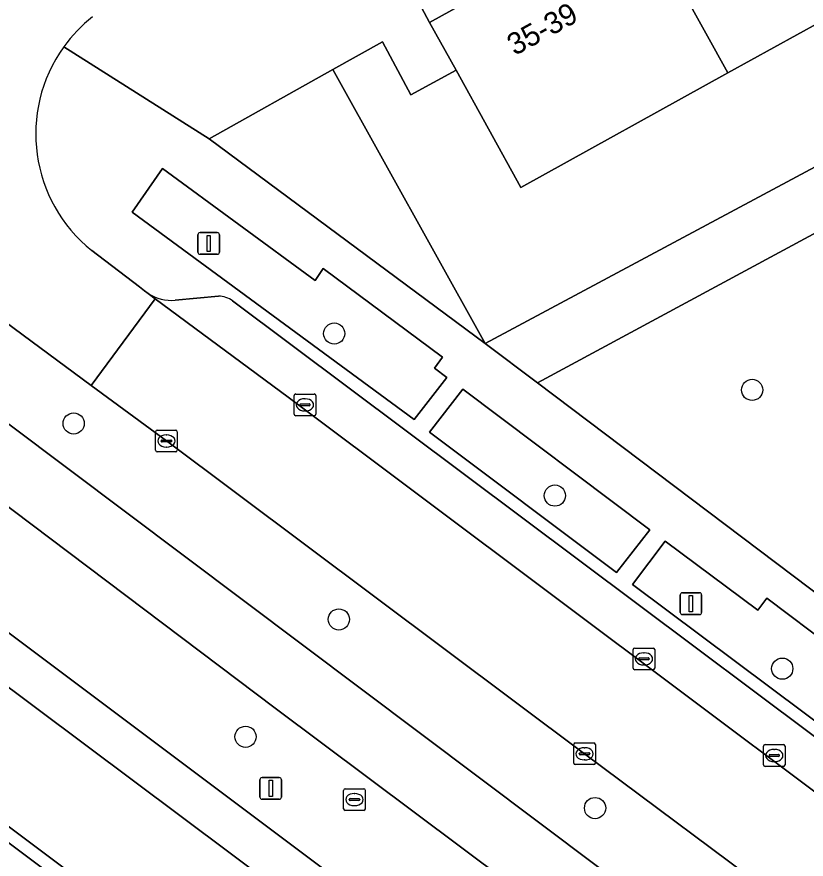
# Model space of a CAD drawing. Extents: x 159888 to 160761, y 384031 to 384750.
# Drawn here: x 160119.87 to 160156.26, y 384440.09 to 384478.89 of the extents above; entities that cross this region are included whole.
import ezdxf

# ---------------------------------------------------------------- set-up
doc = ezdxf.new("R2010")
doc.units = 0
for name, color, linetype in [('IMGEO_Berm_groen', 7, 'Continuous'), ('IMGEO_Boom', 7, 'Continuous'), ('IMGEO_Brandkraan', 7, 'Continuous'), ('IMGEO_Erf', 7, 'Continuous'), ('IMGEO_Fietspad_gesloten', 7, 'Continuous'), ('IMGEO_Groenvoorziening', 7, 'Continuous'), ('IMGEO_Haag', 7, 'Continuous'), ('IMGEO_Hek', 7, 'Continuous'), ('IMGEO_Kolk', 7, 'Continuous'), ('IMGEO_Lichtmast', 7, 'Continuous'), ('IMGEO_Pand', 7, 'Continuous'), ('IMGEO_Pand_nummerreeks', 7, 'Continuous'), ('IMGEO_Parkeervlak_open', 7, 'Continuous'), ('IMGEO_Rijbaan_lokaal_open', 7, 'Continuous'), ('IMGEO_Rioolput', 7, 'Continuous'), ('IMGEO_Voetpad_gesloten', 7, 'Continuous'), ('IMGEO_Voetpad_halfverhard', 7, 'Continuous'), ('IMGEO_Voetpad_open', 7, 'Continuous')]:
    doc.layers.add(name, color=color, linetype=linetype)

msp = doc.modelspace()

# ---------------------------------------------------------------- linework, layer by layer
at = {"layer": 'IMGEO_Berm_groen'}
for points in [[(160155.276, 384438.063), (160146.048, 384444.942), (160126.77, 384459.353), (160123.3, 384461.916), (160110.627, 384471.276), (160109.364, 384469.603), (160108.46, 384468.406), (160108.604, 384468.298), (160176.501, 384417.329)], [(160131.786, 384447.047), (160106.735, 384465.918), (160105.882, 384464.693), (160104.064, 384462.082), (160144.684, 384431.634), (160147.116, 384429.811), (160166.207, 384415.5), (160167.282, 384416.744), (160169.629, 384414.935), (160168.667, 384413.657), (160176.035, 384408.133)], [(160174.693, 384414.967), (160131.786, 384447.047)]]:
    msp.add_lwpolyline(points, dxfattribs=at)
at = {"layer": 'IMGEO_Boom'}
for centre in [(160134.505, 384464.304), (160153.775, 384461.708), (160122.495, 384460.16), (160144.679, 384456.839), (160134.719, 384451.131), (160155.163, 384448.866), (160130.417, 384445.725), (160146.532, 384442.44)]:
    msp.add_circle(centre, 0.489, dxfattribs=at)
at = {"layer": 'IMGEO_Brandkraan'}
for p, q in [((160135.014, 384443.332), (160135.866, 384443.332)), ((160134.939, 384442.406), (160134.939, 384443.258)), ((160135.427, 384443.112), (160135.452, 384443.112)), ((160135.94, 384443.258), (160135.94, 384442.406)), ((160135.198, 384442.826), (160135.198, 384442.838)), ((160135.636, 384442.789), (160135.238, 384442.789)), ((160135.241, 384442.875), (160135.639, 384442.875)), ((160135.45, 384442.552), (160135.425, 384442.552)), ((160135.682, 384442.838), (160135.682, 384442.826)), ((160135.866, 384442.332), (160135.014, 384442.332))]:
    msp.add_line(p, q, dxfattribs=at)
for points in [[(160135.014, 384443.332), (160135.866, 384443.332)], [(160134.939, 384442.406), (160134.939, 384443.258)], [(160135.94, 384443.258), (160135.94, 384442.406)], [(160135.866, 384442.332), (160135.014, 384442.332)]]:
    msp.add_lwpolyline(points, dxfattribs=at)
for centre, radius, start, end in [((160135.016, 384443.256), 0.0765, 91.552, 178.448), ((160135.016, 384443.256), 0.0765, 91.552, 178.448), ((160135.864, 384443.256), 0.0765, 1.552, 88.448), ((160135.864, 384443.256), 0.0765, 1.552, 88.448), ((160135.238, 384442.835), 0.0403, 85.8775, 175.7526), ((160135.235, 384442.825), 0.0366, 178.938, 274.7102), ((160135.639, 384442.832), 0.043, 264.8664, 352.4533), ((160135.643, 384442.837), 0.0386, 1.7309, 96.639), ((160135.016, 384442.408), 0.0765, 181.552, 268.448), ((160135.016, 384442.408), 0.0765, 181.552, 268.448), ((160135.864, 384442.408), 0.0765, 271.552, 358.448), ((160135.864, 384442.408), 0.0765, 271.552, 358.448)]:
    msp.add_arc(centre, radius, start, end, dxfattribs=at)
for centre, major_axis, ratio, start_param, end_param in [((160135.426, 384442.832), (-0.387, 0.002), 0.722429, 4.712389, 7.853982), ((160135.451, 384442.832), (-0.39, 0.002), 0.717154, 1.570796, 4.712389)]:
    msp.add_ellipse(centre, major_axis=major_axis, ratio=ratio, start_param=start_param, end_param=end_param, dxfattribs=at)
at = {"layer": 'IMGEO_Erf'}
msp.add_lwpolyline([(160190.804, 384497.414), (160181.266, 384492.138), (160171.728, 384486.861), (160162.191, 384481.585), (160152.653, 384476.308), (160143.115, 384471.032), (160140.123, 384476.439), (160138.035, 384475.294), (160136.739, 384477.742), (160134.442, 384476.461), (160141.469, 384463.844), (160157.338, 384472.343), (160192.947, 384491.75)], dxfattribs=at)
msp.add_lwpolyline([(160080.277, 384410.226), (160083.555, 384408.98), (160121.596, 384394.526), (160135.218, 384429.059), (160100.548, 384455.024), (160097.63, 384457.25), (160060.89, 384484.764), (160042.334, 384440.122), (160040.159, 384434.889), (160073.451, 384421.364), (160070.648, 384413.884)], close=True, dxfattribs=at)
at = {"layer": 'IMGEO_Fietspad_gesloten'}
msp.add_lwpolyline([(160176.501, 384417.329), (160108.604, 384468.298), (160108.46, 384468.406), (160106.003, 384470.24), (160105.836, 384470.365), (160031.234, 384526.495), (160017.533, 384536.804), (160015.798, 384534.417), (160017.707, 384532.975), (160048.701, 384509.565), (160104.02, 384467.971), (160106.735, 384465.918), (160131.786, 384447.047), (160174.693, 384414.967)], dxfattribs=at)
at = {"layer": 'IMGEO_Groenvoorziening'}
for points in [[(160134.442, 384476.461), (160128.738, 384473.281), (160141.469, 384463.844)], [(160125.194, 384469.894), (160138.194, 384460.342), (160139.695, 384462.272), (160139.124, 384462.71), (160139.504, 384463.22), (160133.999, 384467.298), (160133.623, 384466.747), (160126.586, 384471.91)], [(160138.899, 384459.766), (160147.525, 384453.29), (160149.054, 384455.256), (160140.436, 384461.743)], [(160140.059, 384427.934), (160140.979, 384430.656), (160140.939, 384431.966), (160102.826, 384460.451), (160101.623, 384458.618), (160100.768, 384455.61), (160135.944, 384429.265), (160139.409, 384426.68)], [(160135.944, 384429.265), (160100.768, 384455.61), (160100.548, 384455.024), (160135.218, 384429.059), (160121.596, 384394.526), (160122.154, 384394.306)], [(160148.26, 384452.746), (160157.75, 384445.654), (160159.241, 384447.631), (160157.076, 384449.268), (160157.505, 384449.816), (160154.455, 384452.108), (160154.031, 384451.554), (160149.771, 384454.734)]]:
    msp.add_lwpolyline(points, close=True, dxfattribs=at)
msp.add_lwpolyline([(160166.157, 384474.038), (160143.881, 384462.027), (160161.19, 384448.984)], dxfattribs=at)
at = {"layer": 'IMGEO_Haag'}
msp.add_lwpolyline([(160135.944, 384429.265), (160100.768, 384455.61), (160100.548, 384455.024), (160135.218, 384429.059), (160121.596, 384394.526), (160122.154, 384394.306)], close=True, dxfattribs=at)
at = {"layer": 'IMGEO_Hek'}
msp.add_lwpolyline([(160121.596, 384394.526), (160135.218, 384429.059), (160100.548, 384455.024)], dxfattribs=at)
at = {"layer": 'IMGEO_Kolk'}
for p, q in [((160132.656, 384460.592), (160132.656, 384461.444)), ((160132.731, 384461.518), (160133.583, 384461.518)), ((160133.144, 384461.298), (160133.169, 384461.298)), ((160133.657, 384461.444), (160133.657, 384460.592)), ((160132.915, 384461.012), (160132.915, 384461.024)), ((160133.353, 384460.975), (160132.955, 384460.975)), ((160132.958, 384461.061), (160133.356, 384461.061)), ((160133.399, 384461.024), (160133.399, 384461.012)), ((160133.583, 384460.518), (160132.731, 384460.518)), ((160133.167, 384460.738), (160133.142, 384460.738)), ((160126.269, 384458.927), (160126.269, 384459.779)), ((160126.344, 384459.853), (160127.196, 384459.853)), ((160126.757, 384459.633), (160126.782, 384459.633)), ((160127.27, 384459.779), (160127.27, 384458.927)), ((160126.528, 384459.347), (160126.528, 384459.359)), ((160126.966, 384459.31), (160126.568, 384459.31)), ((160126.571, 384459.396), (160126.969, 384459.396)), ((160127.012, 384459.359), (160127.012, 384459.347)), ((160127.196, 384458.853), (160126.344, 384458.853)), ((160126.78, 384459.073), (160126.755, 384459.073)), ((160148.284, 384448.888), (160148.284, 384449.74)), ((160148.359, 384449.814), (160149.211, 384449.814)), ((160148.772, 384449.594), (160148.797, 384449.594)), ((160149.285, 384449.74), (160149.285, 384448.888)), ((160148.543, 384449.308), (160148.543, 384449.32)), ((160148.981, 384449.271), (160148.583, 384449.271)), ((160148.586, 384449.357), (160148.984, 384449.357)), ((160149.027, 384449.32), (160149.027, 384449.308)), ((160149.211, 384448.814), (160148.359, 384448.814)), ((160148.795, 384449.034), (160148.77, 384449.034)), ((160145.547, 384444.516), (160145.547, 384445.368)), ((160145.622, 384445.442), (160146.474, 384445.442)), ((160146.035, 384445.222), (160146.06, 384445.222)), ((160146.548, 384445.368), (160146.548, 384444.516)), ((160145.806, 384444.936), (160145.806, 384444.948)), ((160146.244, 384444.899), (160145.846, 384444.899)), ((160145.849, 384444.985), (160146.247, 384444.985)), ((160146.29, 384444.948), (160146.29, 384444.936)), ((160146.058, 384444.662), (160146.033, 384444.662)), ((160146.474, 384444.442), (160145.622, 384444.442))]:
    msp.add_line(p, q, dxfattribs=at)
for points in [[(160132.656, 384460.592), (160132.656, 384461.444)], [(160132.731, 384461.518), (160133.583, 384461.518)], [(160133.657, 384461.444), (160133.657, 384460.592)], [(160133.583, 384460.518), (160132.731, 384460.518)], [(160126.269, 384458.927), (160126.269, 384459.779)], [(160126.344, 384459.853), (160127.196, 384459.853)], [(160127.27, 384459.779), (160127.27, 384458.927)], [(160127.196, 384458.853), (160126.344, 384458.853)], [(160148.284, 384448.888), (160148.284, 384449.74)], [(160148.359, 384449.814), (160149.211, 384449.814)], [(160149.285, 384449.74), (160149.285, 384448.888)], [(160149.211, 384448.814), (160148.359, 384448.814)], [(160145.547, 384444.516), (160145.547, 384445.368)], [(160145.622, 384445.442), (160146.474, 384445.442)], [(160146.548, 384445.368), (160146.548, 384444.516)], [(160146.474, 384444.442), (160145.622, 384444.442)]]:
    msp.add_lwpolyline(points, dxfattribs=at)
for centre, radius, start, end in [((160132.733, 384461.442), 0.0765, 91.552, 178.448), ((160132.733, 384461.442), 0.0765, 91.552, 178.448), ((160133.581, 384461.442), 0.0765, 1.552, 88.448), ((160133.581, 384461.442), 0.0765, 1.552, 88.448), ((160132.955, 384461.021), 0.0403, 85.8775, 175.7526), ((160132.952, 384461.011), 0.0366, 178.938, 274.7102), ((160133.356, 384461.018), 0.043, 264.8664, 352.4533), ((160133.36, 384461.023), 0.0386, 1.7309, 96.639), ((160132.733, 384460.594), 0.0765, 181.552, 268.448), ((160132.733, 384460.594), 0.0765, 181.552, 268.448), ((160133.581, 384460.594), 0.0765, 271.552, 358.448), ((160133.581, 384460.594), 0.0765, 271.552, 358.448), ((160126.346, 384459.777), 0.0765, 91.552, 178.448), ((160126.346, 384459.777), 0.0765, 91.552, 178.448), ((160127.194, 384459.777), 0.0765, 1.552, 88.448), ((160127.194, 384459.777), 0.0765, 1.552, 88.448), ((160126.568, 384459.356), 0.0403, 85.8775, 175.7526), ((160126.565, 384459.346), 0.0366, 178.938, 274.7102), ((160126.969, 384459.353), 0.043, 264.8664, 352.4533), ((160126.973, 384459.358), 0.0386, 1.7309, 96.639), ((160126.346, 384458.929), 0.0765, 181.552, 268.448), ((160126.346, 384458.929), 0.0765, 181.552, 268.448), ((160127.194, 384458.929), 0.0765, 271.552, 358.448), ((160127.194, 384458.929), 0.0765, 271.552, 358.448), ((160148.361, 384449.738), 0.0765, 91.552, 178.448), ((160148.361, 384449.738), 0.0765, 91.552, 178.448), ((160149.209, 384449.738), 0.0765, 1.552, 88.448), ((160149.209, 384449.738), 0.0765, 1.552, 88.448), ((160148.583, 384449.317), 0.0403, 85.8775, 175.7526), ((160148.58, 384449.307), 0.0366, 178.938, 274.7102), ((160148.984, 384449.314), 0.043, 264.8664, 352.4533), ((160148.988, 384449.319), 0.0386, 1.7309, 96.639), ((160148.361, 384448.89), 0.0765, 181.552, 268.448), ((160148.361, 384448.89), 0.0765, 181.552, 268.448), ((160149.209, 384448.89), 0.0765, 271.552, 358.448), ((160149.209, 384448.89), 0.0765, 271.552, 358.448), ((160145.624, 384445.366), 0.0765, 91.552, 178.448), ((160145.624, 384445.366), 0.0765, 91.552, 178.448), ((160146.472, 384445.366), 0.0765, 1.552, 88.448), ((160146.472, 384445.366), 0.0765, 1.552, 88.448), ((160145.846, 384444.945), 0.0403, 85.8775, 175.7526), ((160145.843, 384444.935), 0.0366, 178.938, 274.7102), ((160146.247, 384444.942), 0.043, 264.8664, 352.4533), ((160146.251, 384444.947), 0.0386, 1.7309, 96.639), ((160145.624, 384444.518), 0.0765, 181.552, 268.448), ((160145.624, 384444.518), 0.0765, 181.552, 268.448), ((160146.472, 384444.518), 0.0765, 271.552, 358.448), ((160146.472, 384444.518), 0.0765, 271.552, 358.448)]:
    msp.add_arc(centre, radius, start, end, dxfattribs=at)
for centre, major_axis, ratio, start_param, end_param in [((160133.143, 384461.018), (-0.387, 0.002), 0.722429, 4.712389, 7.853982), ((160133.168, 384461.018), (-0.39, 0.002), 0.717154, 1.570796, 4.712389), ((160126.756, 384459.353), (-0.387, 0.002), 0.722429, 4.712389, 7.853982), ((160126.781, 384459.353), (-0.39, 0.002), 0.717154, 1.570796, 4.712389), ((160148.771, 384449.314), (-0.387, 0.002), 0.722429, 4.712389, 7.853982), ((160148.796, 384449.314), (-0.39, 0.002), 0.717154, 1.570796, 4.712389), ((160146.034, 384444.942), (-0.387, 0.002), 0.722429, 4.712389, 7.853982), ((160146.059, 384444.942), (-0.39, 0.002), 0.717154, 1.570796, 4.712389)]:
    msp.add_ellipse(centre, major_axis=major_axis, ratio=ratio, start_param=start_param, end_param=end_param, dxfattribs=at)
at = {"layer": 'IMGEO_Lichtmast'}
for p, q in [((160128.323, 384468.953), (160129.113, 384468.953)), ((160129.113, 384468.953), (160128.323, 384468.953)), ((160128.223, 384468.053), (160128.223, 384468.853)), ((160128.223, 384468.853), (160128.223, 384468.053)), ((160129.213, 384468.853), (160129.213, 384468.053)), ((160129.213, 384468.053), (160129.213, 384468.853)), ((160129.113, 384467.953), (160128.323, 384467.953)), ((160128.323, 384467.953), (160129.113, 384467.953)), ((160150.457, 384451.458), (160150.457, 384452.258)), ((160150.457, 384452.258), (160150.457, 384451.458)), ((160150.557, 384452.358), (160151.347, 384452.358)), ((160151.347, 384452.358), (160150.557, 384452.358)), ((160151.447, 384452.258), (160151.447, 384451.458)), ((160151.447, 384451.458), (160151.447, 384452.258)), ((160151.347, 384451.358), (160150.557, 384451.358)), ((160150.557, 384451.358), (160151.347, 384451.358)), ((160131.083, 384442.947), (160131.083, 384443.747)), ((160131.083, 384443.747), (160131.083, 384442.947)), ((160131.183, 384443.847), (160131.973, 384443.847)), ((160131.973, 384443.847), (160131.183, 384443.847)), ((160132.073, 384443.747), (160132.073, 384442.947)), ((160132.073, 384442.947), (160132.073, 384443.747)), ((160131.973, 384442.847), (160131.183, 384442.847)), ((160131.183, 384442.847), (160131.973, 384442.847))]:
    msp.add_line(p, q, dxfattribs=at)
for points in [[(160128.643, 384468.828), (160128.793, 384468.828), (160128.793, 384468.078), (160128.643, 384468.078), (160128.643, 384468.828)], [(160150.877, 384452.233), (160151.027, 384452.233), (160151.027, 384451.483), (160150.877, 384451.483), (160150.877, 384452.233)], [(160131.503, 384443.722), (160131.653, 384443.722), (160131.653, 384442.972), (160131.503, 384442.972), (160131.503, 384443.722)]]:
    msp.add_lwpolyline(points, dxfattribs=at)
for centre, start, end in [((160128.323, 384468.853), 90, 180), ((160128.323, 384468.853), 90, 180), ((160129.113, 384468.853), 0, 90), ((160129.113, 384468.853), 360, 90), ((160128.323, 384468.053), 180, 270), ((160128.323, 384468.053), 180, 270), ((160129.113, 384468.053), 270, 0), ((160129.113, 384468.053), 270, 0), ((160150.557, 384452.258), 90, 180), ((160150.557, 384452.258), 90, 180), ((160151.347, 384452.258), 0, 90), ((160151.347, 384452.258), 360, 90), ((160150.557, 384451.458), 180, 270), ((160150.557, 384451.458), 180, 270), ((160151.347, 384451.458), 270, 0), ((160151.347, 384451.458), 270, 0), ((160131.183, 384443.747), 90, 180), ((160131.183, 384443.747), 90, 180), ((160131.973, 384443.747), 0, 90), ((160131.973, 384443.747), 360, 90), ((160131.183, 384442.947), 180, 270), ((160131.183, 384442.947), 180, 270), ((160131.973, 384442.947), 270, 0), ((160131.973, 384442.947), 270, 0)]:
    msp.add_arc(centre, 0.1, start, end, dxfattribs=at)
at = {"layer": 'IMGEO_Pand'}
for points in [[(160162.191, 384481.585), (160157.98, 384489.193), (160148.443, 384483.917), (160152.653, 384476.308)], [(160152.653, 384476.308), (160148.443, 384483.917), (160138.905, 384478.64), (160140.123, 384476.439), (160143.115, 384471.032)]]:
    msp.add_lwpolyline(points, close=True, dxfattribs=at)
at = {"layer": 'IMGEO_Parkeervlak_open'}
for points in [[(160125.926, 384466.149), (160126.25, 384465.909), (160132.389, 384461.371), (160181.504, 384424.593), (160191.755, 384416.654), (160197.083, 384412.292)], [(160129.173, 384466.032), (160127.18, 384465.843)], [(160195.645, 384416.095), (160192.948, 384418.258), (160182.773, 384426.163), (160175.222, 384431.836), (160129.823, 384465.807)]]:
    msp.add_lwpolyline(points, dxfattribs=at)
for centre, radius, start, end in [((160126.978, 384467.737), 1.904, 236.4766, 276.0969), ((160129.132, 384464.862), 1.171, 53.8297, 87.9833)]:
    msp.add_arc(centre, radius, start, end, dxfattribs=at)
at = {"layer": 'IMGEO_Rijbaan_lokaal_open'}
msp.add_lwpolyline([(160106.134, 384480.82), (160105.485, 384481.351), (160105.314, 384481.491), (160104.655, 384481.987), (160101.659, 384477.982), (160108.141, 384473.131), (160110.627, 384471.276), (160123.3, 384461.916), (160126.25, 384465.909), (160125.926, 384466.149), (160125.764, 384466.268), (160125.534, 384466.455), (160123.337, 384468.124)], dxfattribs=at)
msp.add_lwpolyline([(160132.389, 384461.371), (160126.25, 384465.909), (160123.3, 384461.916), (160126.77, 384459.353), (160146.048, 384444.942), (160155.276, 384438.063), (160172.683, 384425.02), (160178.248, 384420.845), (160183.142, 384417.08), (160187.785, 384413.501), (160192.098, 384409.987), (160194.701, 384407.79), (160197.493, 384411.067), (160197.918, 384411.586), (160197.083, 384412.292), (160191.755, 384416.654), (160181.504, 384424.593)], close=True, dxfattribs=at)
for centre, radius, start, end in [((160127.613, 384473.5), 6.868, 128.2476, 144.2891), ((160127.613, 384473.499), 6.869, 144.2852, 231.4995)]:
    msp.add_arc(centre, radius, start, end, dxfattribs=at)
at = {"layer": 'IMGEO_Rioolput'}
for p, q in [((160154.293, 384444.438), (160154.293, 384445.29)), ((160154.368, 384445.364), (160155.22, 384445.364)), ((160155.294, 384445.29), (160155.294, 384444.438)), ((160154.552, 384444.858), (160154.552, 384444.87)), ((160154.595, 384444.907), (160154.993, 384444.907)), ((160154.781, 384445.144), (160154.806, 384445.144)), ((160155.036, 384444.87), (160155.036, 384444.858)), ((160154.99, 384444.821), (160154.592, 384444.821)), ((160154.804, 384444.584), (160154.779, 384444.584)), ((160155.22, 384444.364), (160154.368, 384444.364))]:
    msp.add_line(p, q, dxfattribs=at)
for points in [[(160154.293, 384444.438), (160154.293, 384445.29)], [(160154.368, 384445.364), (160155.22, 384445.364)], [(160155.294, 384445.29), (160155.294, 384444.438)], [(160155.22, 384444.364), (160154.368, 384444.364)]]:
    msp.add_lwpolyline(points, dxfattribs=at)
for centre, radius, start, end in [((160154.37, 384445.288), 0.0765, 91.552, 178.448), ((160154.37, 384445.288), 0.0765, 91.552, 178.448), ((160155.218, 384445.288), 0.0765, 1.552, 88.448), ((160155.218, 384445.288), 0.0765, 1.552, 88.448), ((160154.592, 384444.867), 0.0403, 85.8775, 175.7526), ((160154.589, 384444.857), 0.0366, 178.938, 274.7102), ((160154.993, 384444.864), 0.043, 264.8664, 352.4533), ((160154.997, 384444.869), 0.0386, 1.7309, 96.639), ((160154.37, 384444.44), 0.0765, 181.552, 268.448), ((160154.37, 384444.44), 0.0765, 181.552, 268.448), ((160155.218, 384444.44), 0.0765, 271.552, 358.448), ((160155.218, 384444.44), 0.0765, 271.552, 358.448)]:
    msp.add_arc(centre, radius, start, end, dxfattribs=at)
for centre, major_axis, ratio, start_param, end_param in [((160154.78, 384444.864), (-0.387, 0.002), 0.722429, 4.712389, 7.853982), ((160154.805, 384444.864), (-0.39, 0.002), 0.717154, 1.570796, 4.712389)]:
    msp.add_ellipse(centre, major_axis=major_axis, ratio=ratio, start_param=start_param, end_param=end_param, dxfattribs=at)
at = {"layer": 'IMGEO_Voetpad_gesloten'}
msp.add_lwpolyline([(160194.145, 384491.56), (160192.947, 384491.75), (160157.338, 384472.343), (160141.469, 384463.844), (160143.881, 384462.027), (160166.157, 384474.038)], dxfattribs=at)
at = {"layer": 'IMGEO_Voetpad_halfverhard'}
msp.add_lwpolyline([(160168.667, 384413.657), (160166.207, 384415.5), (160147.116, 384429.811), (160144.684, 384431.634), (160104.064, 384462.082), (160102.826, 384460.451), (160140.939, 384431.966), (160143.678, 384429.871), (160145.246, 384428.694), (160145.674, 384428.373), (160148.434, 384426.302), (160148.808, 384426.021), (160174.567, 384406.689), (160175.714, 384405.836)], dxfattribs=at)
at = {"layer": 'IMGEO_Voetpad_open'}
for points in [[(160196.41, 384511.643), (160175.365, 384500), (160138.4, 384479.55), (160138.905, 384478.64), (160148.443, 384483.917), (160157.98, 384489.193), (160167.518, 384494.47), (160177.056, 384499.746), (160177.514, 384500), (160186.593, 384505.023), (160196.075, 384510.23)], [(160122.036, 384477.509), (160128.738, 384473.281), (160134.442, 384476.461), (160136.739, 384477.742), (160138.035, 384475.294), (160140.123, 384476.439), (160138.905, 384478.64), (160138.4, 384479.55), (160175.365, 384500)], [(160207.322, 384411.973), (160208.023, 384412.632), (160208.513, 384413.041), (160208.929, 384413.426), (160211.321, 384415.455), (160214.643, 384418.258), (160214.173, 384418.814), (160207.34, 384413.056), (160197.935, 384421.095), (160195.888, 384422.845), (160161.19, 384448.984), (160143.881, 384462.027), (160141.469, 384463.844), (160128.738, 384473.281), (160122.036, 384477.509)], [(160123.337, 384468.124), (160125.534, 384466.455), (160125.764, 384466.268), (160125.926, 384466.149)], [(160127.18, 384465.843), (160129.173, 384466.032)], [(160129.823, 384465.807), (160175.222, 384431.836), (160182.773, 384426.163), (160192.948, 384418.258), (160195.645, 384416.095)]]:
    msp.add_lwpolyline(points, dxfattribs=at)
for points in [[(160126.586, 384471.91), (160133.623, 384466.747), (160133.999, 384467.298), (160139.504, 384463.22), (160139.124, 384462.71), (160139.695, 384462.272), (160138.194, 384460.342), (160125.194, 384469.894)], [(160140.436, 384461.743), (160149.054, 384455.256), (160147.525, 384453.29), (160138.899, 384459.766)], [(160149.771, 384454.734), (160154.031, 384451.554), (160154.455, 384452.108), (160157.505, 384449.816), (160157.076, 384449.268), (160159.241, 384447.631), (160157.75, 384445.654), (160148.26, 384452.746)]]:
    msp.add_lwpolyline(points, close=True, dxfattribs=at)
for centre, radius, start, end in [((160127.613, 384473.5), 6.868, 128.2476, 144.2891), ((160127.613, 384473.499), 6.869, 144.2852, 231.4995), ((160126.978, 384467.737), 1.904, 236.4766, 276.0969), ((160129.132, 384464.862), 1.171, 53.8297, 87.9833)]:
    msp.add_arc(centre, radius, start, end, dxfattribs=at)

# ---------------------------------------------------------------- texts
at = {"layer": 'IMGEO_Pand_nummerreeks'}
msp.add_text('35-39', height=1, rotation=28.7398, dxfattribs=at).set_placement((160142.831, 384477.086))

doc.saveas('drawing.dxf')
